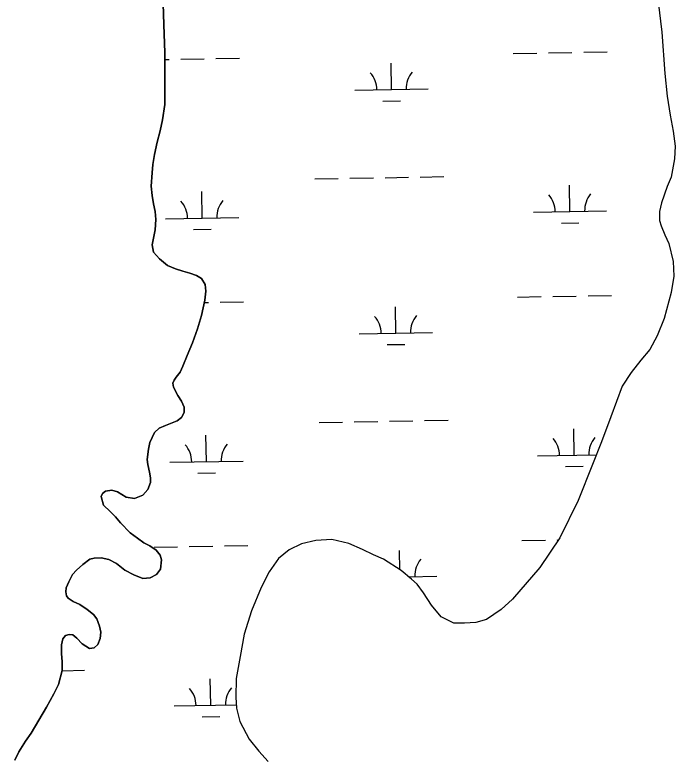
# Model space of a CAD drawing. Extents: x 3903937 to 3942190, y 260677 to 286651.
# Drawn here: x 3913952 to 3914853, y 268594 to 269605 of the extents above; entities that cross this region are included whole.
import ezdxf

# ---------------------------------------------------------------- set-up
doc = ezdxf.new("R2010")
doc.units = 0
doc.layers.add('V-TOPO-SHOR', color=7, linetype='Continuous')
doc.layers.add('V-WETL-SWMP', color=7, linetype='Continuous')

msp = doc.modelspace()

# ---------------------------------------------------------------- linework, layer by layer
at = {"layer": 'V-TOPO-SHOR'}
for points in [[(3914154.5, 269619.9), (3914155.3, 269591.4), (3914156.6, 269552.7), (3914156.5, 269535.4), (3914156.5, 269504.5), (3914156.5, 269482.4), (3914153.6, 269461.4), (3914150.2, 269446.3), (3914146, 269430.9), (3914142.5, 269414.2), (3914140.1, 269400.3), (3914139.3, 269388.9), (3914137.9, 269371), (3914139.3, 269358), (3914141.3, 269346.9), (3914143.7, 269336), (3914144.4, 269325.2), (3914143.6, 269311.3), (3914139.6, 269290.5), (3914141.2, 269280.8), (3914149.2, 269271.7), (3914160.3, 269262.3), (3914171.4, 269257.8), (3914181.2, 269254.8), (3914190.6, 269251.9), (3914199.7, 269249), (3914206.7, 269244.5), (3914211.6, 269236.7), (3914212.6, 269227.4), (3914211.1, 269215.3), (3914206.5, 269194.2), (3914201.4, 269175.8), (3914194.2, 269157), (3914187, 269139.8), (3914181.2, 269125), (3914177.4, 269117), (3914172.3, 269109.8), (3914169.6, 269105.9), (3914167.8, 269101.9), (3914168.4, 269096.3), (3914174.3, 269085), (3914179.6, 269077.2), (3914183.2, 269069.2), (3914182.9, 269061.7), (3914179.4, 269055), (3914173.4, 269050.2), (3914157.4, 269043.8), (3914148.9, 269040.5), (3914142.5, 269034.5), (3914136.2, 269021), (3914134.6, 269011.7), (3914132.4, 268997.6), (3914133.5, 268990.7), (3914135.6, 268980.4), (3914137.2, 268972.5), (3914137, 268966.1), (3914133.5, 268956.8), (3914126.8, 268948.8), (3914115.3, 268944.4), (3914103.9, 268946), (3914092.1, 268953.3), (3914084.3, 268955.9), (3914075.7, 268954.4), (3914071.4, 268951.1), (3914069.6, 268947.2), (3914072.8, 268935.2), (3914082.2, 268926.6), (3914089.4, 268919.2), (3914096, 268911), (3914109.5, 268897.5), (3914119.6, 268890), (3914127.9, 268883.7), (3914136.1, 268879.6), (3914144.7, 268873.9), (3914150.1, 268866.9), (3914152, 268860.8), (3914150.7, 268848), (3914145.1, 268840.6), (3914136.6, 268836.2), (3914126.5, 268835.2), (3914114.4, 268840), (3914101.9, 268846.5), (3914090.5, 268855.5), (3914080.4, 268861), (3914070, 268863.3), (3914060.2, 268863), (3914054.4, 268861.4), (3914044.7, 268854), (3914036.1, 268846.6), (3914030.9, 268840.4), (3914025.7, 268830.7), (3914022.2, 268822.4), (3914021.6, 268816.7), (3914022.3, 268811.4)], [(3914022.3, 268811.4), (3914024.7, 268808.4), (3914031.5, 268803.5), (3914040.7, 268799.4), (3914050.7, 268792.9), (3914059.2, 268785.8), (3914064, 268780), (3914067.5, 268769.9), (3914069.3, 268761.7), (3914068.5, 268753), (3914065.4, 268745.1), (3914060.3, 268740.3), (3914053.7, 268739.7), (3914043.7, 268746), (3914036.7, 268753.8), (3914031, 268758.2), (3914026, 268758.8), (3914021, 268757.4), (3914017.4, 268752.8), (3914015.7, 268744.7), (3914015.9, 268732.3), (3914016.4, 268721.9), (3914016.8, 268709.3), (3914011.7, 268690.2), (3914005.2, 268677.7), (3913995.2, 268659.4), (3913984.6, 268641.5), (3913974.4, 268624.1), (3913966.4, 268612.8), (3913957.6, 268598.4), (3913952, 268587.2)]]:
    msp.add_lwpolyline(points, dxfattribs=at)
at = {"layer": 'V-WETL-SWMP'}
for p, q in [((3914155.3, 269591.4), (3914154.5, 269619.9)), ((3914829.9, 269622.6), (3914834.7, 269581.2)), ((3914156.6, 269552.7), (3914155.3, 269591.4)), ((3914834.7, 269581.2), (3914839, 269524.5)), ((3914156.5, 269535.4), (3914156.6, 269552.7)), ((3914632.2, 269552), (3914664.2, 269552.6)), ((3914680.2, 269552.9), (3914712.2, 269553.4)), ((3914728.2, 269553.7), (3914760.2, 269554.3)), ((3914156.6, 269543.7), (3914162.4, 269543.8)), ((3914178.4, 269544), (3914210.4, 269544.6)), ((3914226.4, 269544.9), (3914258.4, 269545.5)), ((3914466, 269502.7), (3914465.4, 269538.7)), ((3914156.5, 269504.5), (3914156.5, 269535.4)), ((3914839, 269524.5), (3914842, 269493.6)), ((3914156.5, 269482.4), (3914156.5, 269504.5)), ((3914416, 269501.8), (3914516, 269503.6)), ((3914454.3, 269487), (3914478.3, 269487.5)), ((3914842, 269493.6), (3914846.3, 269467.8)), ((3914153.6, 269461.4), (3914156.5, 269482.4)), ((3914846.3, 269467.8), (3914850.4, 269446)), ((3914150.2, 269446.3), (3914153.6, 269461.4)), ((3914146, 269430.9), (3914150.2, 269446.3)), ((3914850.4, 269446), (3914853, 269425.6)), ((3914142.5, 269414.2), (3914146, 269430.9)), ((3914853, 269425.6), (3914852, 269408.2)), ((3914140.1, 269400.3), (3914142.5, 269414.2)), ((3914852, 269408.2), (3914847.7, 269383.2)), ((3914139.3, 269388.9), (3914140.1, 269400.3)), ((3914137.9, 269371), (3914139.3, 269388.9)), ((3914505.3, 269383.3), (3914537.3, 269383.8)), ((3914361.3, 269380.7), (3914393.3, 269381.3)), ((3914409.3, 269381.6), (3914441.3, 269382.1)), ((3914457.3, 269382.4), (3914489.3, 269383)), ((3914847.7, 269383.2), (3914842.3, 269370.2)), ((3914139.3, 269358), (3914137.9, 269371)), ((3914709.4, 269336.1), (3914708.8, 269372.1)), ((3914842.3, 269370.2), (3914834.5, 269348.2)), ((3914141.3, 269346.9), (3914139.3, 269358)), ((3914207.6, 269327.3), (3914207, 269363.3)), ((3914143.7, 269336), (3914141.3, 269346.9)), ((3914834.5, 269348.2), (3914831.5, 269336)), ((3914144.4, 269325.2), (3914143.7, 269336)), ((3914659.5, 269335.2), (3914759.4, 269337)), ((3914831.5, 269336), (3914831.8, 269323.9)), ((3914143.6, 269311.3), (3914144.4, 269325.2)), ((3914157.6, 269326.4), (3914257.6, 269328.2)), ((3914831.8, 269323.9), (3914834, 269316.7)), ((3914697.7, 269320.5), (3914721.7, 269320.9)), ((3914834, 269316.7), (3914839.1, 269304.4)), ((3914139.6, 269290.5), (3914143.6, 269311.3)), ((3914195.9, 269311.6), (3914219.9, 269312.1)), ((3914839.1, 269304.4), (3914844.4, 269292.5)), ((3914141.2, 269280.8), (3914139.6, 269290.5)), ((3914844.4, 269292.5), (3914850.4, 269267.9)), ((3914149.2, 269271.7), (3914141.2, 269280.8)), ((3914160.3, 269262.3), (3914149.2, 269271.7)), ((3914850.4, 269267.9), (3914851.1, 269247.7)), ((3914171.4, 269257.8), (3914160.3, 269262.3)), ((3914181.2, 269254.8), (3914171.4, 269257.8)), ((3914190.6, 269251.9), (3914181.2, 269254.8)), ((3914199.7, 269249), (3914190.6, 269251.9)), ((3914206.7, 269244.5), (3914199.7, 269249)), ((3914211.6, 269236.7), (3914206.7, 269244.5)), ((3914851.1, 269247.7), (3914847.5, 269225.8)), ((3914212.6, 269227.4), (3914211.6, 269236.7)), ((3914211.1, 269215.3), (3914212.6, 269227.4)), ((3914847.5, 269225.8), (3914838.2, 269189.9)), ((3914206.5, 269194.2), (3914211.1, 269215.3)), ((3914210.3, 269211.9), (3914216.2, 269212)), ((3914232.2, 269212.3), (3914264.2, 269212.8)), ((3914638.1, 269219.4), (3914670.1, 269220)), ((3914686.1, 269220.3), (3914718.1, 269220.8)), ((3914734.1, 269221.1), (3914766.1, 269221.7)), ((3914471.9, 269170.1), (3914471.2, 269206)), ((3914201.4, 269175.8), (3914206.5, 269194.2)), ((3914838.2, 269189.9), (3914828.6, 269166.6)), ((3914194.2, 269157), (3914201.4, 269175.8)), ((3914421.9, 269169.2), (3914521.9, 269170.9)), ((3914828.6, 269166.6), (3914818.4, 269148)), ((3914187, 269139.8), (3914194.2, 269157)), ((3914460.1, 269154.4), (3914484.1, 269154.8)), ((3914818.4, 269148), (3914806.1, 269133.4)), ((3914181.2, 269125), (3914187, 269139.8)), ((3914806.1, 269133.4), (3914792.9, 269116.4)), ((3914177.4, 269117), (3914181.2, 269125)), ((3914172.3, 269109.8), (3914177.4, 269117)), ((3914792.9, 269116.4), (3914780.8, 269097.7)), ((3914167.8, 269101.9), (3914169.6, 269105.9)), ((3914168.4, 269096.3), (3914167.8, 269101.9)), ((3914169.6, 269105.9), (3914172.3, 269109.8)), ((3914174.3, 269085), (3914168.4, 269096.3)), ((3914780.8, 269097.7), (3914765.2, 269055.9)), ((3914179.6, 269077.2), (3914174.3, 269085)), ((3914183.2, 269069.2), (3914179.6, 269077.2)), ((3914179.4, 269055), (3914182.9, 269061.7)), ((3914182.9, 269061.7), (3914183.2, 269069.2)), ((3914157.4, 269043.8), (3914173.4, 269050.2)), ((3914173.4, 269050.2), (3914179.4, 269055)), ((3914463.1, 269049.8), (3914495.1, 269050.4)), ((3914511.1, 269050.7), (3914543.1, 269051.2)), ((3914765.2, 269055.9), (3914752.7, 269021.9)), ((3914142.5, 269034.5), (3914148.9, 269040.5)), ((3914148.9, 269040.5), (3914157.4, 269043.8)), ((3914367.1, 269048.1), (3914399.1, 269048.7)), ((3914415.1, 269049), (3914447.1, 269049.5)), ((3914136.2, 269021), (3914142.5, 269034.5)), ((3914213.5, 268994.7), (3914212.8, 269030.7)), ((3914715.3, 269003.5), (3914714.7, 269039.5)), ((3914134.6, 269011.7), (3914136.2, 269021)), ((3914752.7, 269021.9), (3914740.3, 268990.9)), ((3914132.4, 268997.6), (3914134.6, 269011.7)), ((3914665.3, 269002.6), (3914745.6, 269004)), ((3914133.5, 268990.7), (3914132.4, 268997.6)), ((3914135.6, 268980.4), (3914133.5, 268990.7)), ((3914163.5, 268993.8), (3914263.5, 268995.5)), ((3914740.3, 268990.9), (3914720.7, 268941.6)), ((3914137.2, 268972.5), (3914135.6, 268980.4)), ((3914201.7, 268979), (3914225.7, 268979.4)), ((3914703.6, 268987.9), (3914727.6, 268988.3)), ((3914137, 268966.1), (3914137.2, 268972.5)), ((3914133.5, 268956.8), (3914137, 268966.1)), ((3914069.6, 268947.2), (3914071.4, 268951.1)), ((3914071.4, 268951.1), (3914075.7, 268954.4)), ((3914075.7, 268954.4), (3914084.3, 268955.9)), ((3914084.3, 268955.9), (3914092.1, 268953.3)), ((3914092.1, 268953.3), (3914103.9, 268946)), ((3914126.8, 268948.8), (3914133.5, 268956.8)), ((3914072.8, 268935.2), (3914069.6, 268947.2)), ((3914103.9, 268946), (3914115.3, 268944.4)), ((3914115.3, 268944.4), (3914126.8, 268948.8)), ((3914720.7, 268941.6), (3914695.5, 268890.8)), ((3914082.2, 268926.6), (3914072.8, 268935.2)), ((3914089.4, 268919.2), (3914082.2, 268926.6)), ((3914096, 268911), (3914089.4, 268919.2)), ((3914109.5, 268897.5), (3914096, 268911)), ((3914119.6, 268890), (3914109.5, 268897.5)), ((3914127.9, 268883.7), (3914119.6, 268890)), ((3914384.7, 268888.5), (3914362.6, 268887.2)), ((3914407.7, 268882.7), (3914384.7, 268888.5)), ((3914695.5, 268890.8), (3914668.2, 268850.3)), ((3914136.1, 268879.6), (3914127.9, 268883.7)), ((3914144.7, 268873.9), (3914136.1, 268879.6)), ((3914142.1, 268878), (3914174.1, 268878.5)), ((3914190.1, 268878.8), (3914222.1, 268879.4)), ((3914238.1, 268879.6), (3914270.1, 268880.2)), ((3914343.3, 268882.4), (3914326.2, 268874.3)), ((3914362.6, 268887.2), (3914343.3, 268882.4)), ((3914426.5, 268874.9), (3914407.7, 268882.7)), ((3914643.9, 268886.8), (3914675.9, 268887.4)), ((3914691.9, 268887.6), (3914693.4, 268887.7)), ((3914150.1, 268866.9), (3914144.7, 268873.9)), ((3914326.2, 268874.3), (3914311.9, 268862.3)), ((3914441.3, 268867.3), (3914426.5, 268874.9)), ((3914477.5, 268846.9), (3914477.1, 268873.4)), ((3914044.7, 268854), (3914054.4, 268861.4)), ((3914054.4, 268861.4), (3914060.2, 268863)), ((3914060.2, 268863), (3914070, 268863.3)), ((3914070, 268863.3), (3914080.4, 268861)), ((3914080.4, 268861), (3914090.5, 268855.5)), ((3914152, 268860.8), (3914150.1, 268866.9)), ((3914150.7, 268848), (3914152, 268860.8)), ((3914311.9, 268862.3), (3914299.2, 268844.3)), ((3914454.9, 268861.5), (3914441.3, 268867.3)), ((3914479.1, 268846), (3914454.9, 268861.5)), ((3914036.1, 268846.6), (3914044.7, 268854)), ((3914090.5, 268855.5), (3914101.9, 268846.5)), ((3914145.1, 268840.6), (3914150.7, 268848)), ((3914668.2, 268850.3), (3914631.2, 268806.9)), ((3914025.7, 268830.7), (3914030.9, 268840.4)), ((3914030.9, 268840.4), (3914036.1, 268846.6)), ((3914101.9, 268846.5), (3914114.4, 268840)), ((3914114.4, 268840), (3914126.5, 268835.2)), ((3914136.6, 268836.2), (3914145.1, 268840.6)), ((3914299.2, 268844.3), (3914288, 268823)), ((3914493.3, 268834.4), (3914479.1, 268846)), ((3914489.3, 268837.6), (3914527.7, 268838.3)), ((3914022.2, 268822.4), (3914025.7, 268830.7)), ((3914025.2, 268829.5), (3914025.9, 268829.5)), ((3914126.5, 268835.2), (3914136.6, 268836.2)), ((3914500.8, 268827.3), (3914493.3, 268834.4)), ((3914021.6, 268816.7), (3914022.2, 268822.4)), ((3914288, 268823), (3914274.8, 268791.1)), ((3914509.8, 268815.3), (3914500.8, 268827.3)), ((3914022.3, 268811.4), (3914021.6, 268816.7)), ((3914024.7, 268808.4), (3914022.3, 268811.4)), ((3914031.5, 268803.5), (3914024.7, 268808.4)), ((3914520.7, 268798.5), (3914509.8, 268815.3)), ((3914040.7, 268799.4), (3914031.5, 268803.5)), ((3914050.7, 268792.9), (3914040.7, 268799.4)), ((3914533.7, 268782.9), (3914520.7, 268798.5)), ((3914631.2, 268806.9), (3914615.7, 268792.9)), ((3914059.2, 268785.8), (3914050.7, 268792.9)), ((3914274.8, 268791.1), (3914265, 268758.9)), ((3914615.7, 268792.9), (3914595.6, 268779.3)), ((3914064, 268780), (3914059.2, 268785.8)), ((3914067.5, 268769.9), (3914064, 268780)), ((3914550.9, 268774.2), (3914533.7, 268782.9)), ((3914595.6, 268779.3), (3914581.2, 268775)), ((3914069.3, 268761.7), (3914067.5, 268769.9)), ((3914565.7, 268773.9), (3914550.9, 268774.2)), ((3914581.2, 268775), (3914565.7, 268773.9)), ((3914017.4, 268752.8), (3914021, 268757.4)), ((3914021, 268757.4), (3914026, 268758.8)), ((3914026, 268758.8), (3914031, 268758.2)), ((3914031, 268758.2), (3914036.7, 268753.8)), ((3914068.5, 268753), (3914069.3, 268761.7)), ((3914265, 268758.9), (3914259.3, 268728.8)), ((3914015.7, 268744.7), (3914017.4, 268752.8)), ((3914036.7, 268753.8), (3914043.7, 268746)), ((3914065.4, 268745.1), (3914068.5, 268753)), ((3914015.9, 268732.3), (3914015.7, 268744.7)), ((3914043.7, 268746), (3914053.7, 268739.7)), ((3914053.7, 268739.7), (3914060.3, 268740.3)), ((3914060.3, 268740.3), (3914065.4, 268745.1)), ((3914016.4, 268721.9), (3914015.9, 268732.3)), ((3914259.3, 268728.8), (3914254.2, 268698.7)), ((3914016.8, 268709.3), (3914016.4, 268721.9)), ((3914011.7, 268690.2), (3914016.8, 268709.3)), ((3914016.7, 268709.2), (3914047.1, 268709.8)), ((3914219.3, 268662), (3914218.7, 268698)), ((3914254.2, 268698.7), (3914253.5, 268673.2)), ((3914005.2, 268677.7), (3914011.7, 268690.2)), ((3913995.2, 268659.4), (3914005.2, 268677.7)), ((3914253.5, 268673.2), (3914254.4, 268657.9)), ((3913984.6, 268641.5), (3913995.2, 268659.4)), ((3914169.3, 268661.2), (3914254.2, 268662.7)), ((3914254.4, 268657.9), (3914259.1, 268639.7)), ((3914207.6, 268646.4), (3914231.6, 268646.8)), ((3913974.4, 268624.1), (3913984.6, 268641.5)), ((3914259.1, 268639.7), (3914271.7, 268615.7)), ((3913966.4, 268612.8), (3913974.4, 268624.1)), ((3914271.7, 268615.7), (3914285.1, 268599.2)), ((3913957.6, 268598.4), (3913966.4, 268612.8)), ((3913952, 268587.2), (3913957.6, 268598.4)), ((3914285.1, 268599.2), (3914297.7, 268585.4))]:
    msp.add_line(p, q, dxfattribs=at)
for centre, start, end in [((3914410.8, 269502.2), 0.2366, 41.7802), ((3914521.2, 269504.1), 140.2366, 181.7802), ((3914654.2, 269335.6), 0.2366, 41.7802), ((3914764.7, 269337.6), 140.2366, 181.7802), ((3914152.4, 269326.8), 0.2366, 41.7802), ((3914262.8, 269328.7), 140.2366, 181.7802), ((3914416.6, 269169.6), 0.2366, 41.7802), ((3914527.1, 269171.5), 140.2366, 181.7802), ((3914660.1, 269003), 0.2366, 41.7802), ((3914770.5, 269004.9), 140.2366, 181.7802), ((3914158.2, 268994.2), 0.2366, 41.7802), ((3914268.7, 268996.1), 140.2366, 181.7802), ((3914532.9, 268838.9), 140.2366, 181.7802), ((3914164.1, 268661.5), 0.2366, 41.7802), ((3914274.6, 268663.5), 140.2366, 181.7802)]:
    msp.add_arc(centre, 35.2, start, end, dxfattribs=at)

doc.saveas('drawing.dxf')
